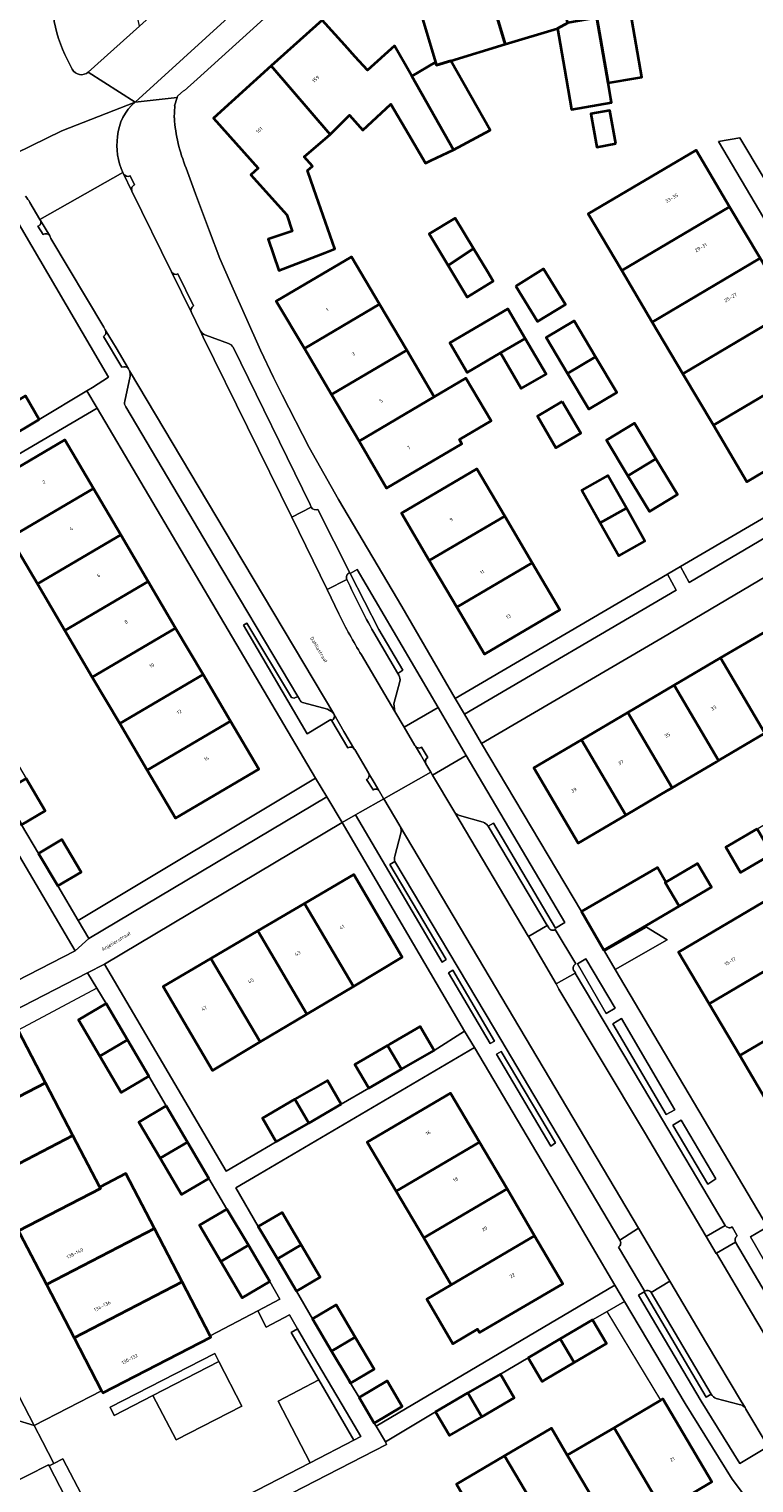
# Model space of a CAD drawing. Header units: metres. Extents: x 197700 to 204338, y 317132 to 325229.
# Tile 305 of 656: x 200513 to 200586, y 319489 to 319636. Entities that reach past the tile are written whole.
import ezdxf
from ezdxf.enums import TextEntityAlignment as Align

# ---------------------------------------------------------------- set-up
doc = ezdxf.new("R2010")
doc.units = ezdxf.units.M
for name, color, linetype, lineweight in [('B-WE-GR-BEPLANTING_CULTUUR_BODEMBEDEKKER-GV', 90, 'Continuous', 18), ('B-WE-GR-BEPLANTING_CULTUUR_HEESTERS-GV', 90, 'Continuous', 18), ('B-WE-IE-TERREINAFSCHEIDING_KUNSTMATIG_HEKWERK-G', 20, 'IE-TERREINAFSCHEIDING-KUNSTMATIG', 18), ('B-WE-OG-BEBOUWING-GV', 7, 'Continuous', 35), ('B-WE-OG-BEBOUWING-T18', 10, 'Continuous', 18), ('B-WE-OG-TERREIN_CULTUURSCHEIDING-GV', 7, 'Continuous', 18), ('B-WE-OG-TERREIN_ERF-GV', 7, 'Continuous', 18), ('B-WE-OG-TOPOGRAFIE-T18', 10, 'Continuous', 18), ('B-WE-VH-VERHARDING_ASFALT-GV', 252, 'Continuous', 18), ('B-WE-VH-VERHARDING_BETONSTRAATSTEEN-GV', 252, 'Continuous', 18), ('B-WE-VH-VERHARDING_OPEN-GV', 252, 'Continuous', 18), ('B-WE-VH-VERHARDING_SIERBESTRATING-GV', 252, 'Continuous', 18), ('B-WE-VH-VERHARDING_STRAATBAKSTEEN-GV', 252, 'Continuous', 18), ('B-WE-VH-VERHARDING_TEGEL-GV', 252, 'Continuous', 18)]:
    doc.layers.add(name, color=color, linetype=linetype, lineweight=lineweight)
doc.styles.add('NLCS-ISO-M200-T18', font='NLCS-ISO.ttf', dxfattribs={"height": 0.36})
doc.linetypes.add('IE-TERREINAFSCHEIDING-KUNSTMATIG', pattern='A,4,[82,NLCS.SHX,S=0.75,R=90,X=0,Y=0],4,-2', length=10)

msp = doc.modelspace()

# ---------------------------------------------------------------- linework, layer by layer
at = {"layer": 'B-WE-GR-BEPLANTING_CULTUUR_BODEMBEDEKKER-GV'}
for points in [[(200550.163, 319570.519), (200549.574, 319568.254), (200549.676, 319567.478), (200550.61, 319565.887), (200554.056, 319567.869), (200545.85, 319581.831), (200545.15, 319581.41)], [(200545.15, 319581.41), (200548.053, 319575.754), (200550.484, 319571.637), (200549.962, 319571.322), (200550.073, 319571.132)], [(200540.03, 319568.703), (200539.854, 319568.999), (200539.478, 319568.802), (200539.221, 319568.882), (200534.721, 319576.406), (200534.354, 319576.198), (200540.82, 319565.226), (200543.205, 319566.648), (200543.283, 319566.522)], [(200542.871, 319567.705), (200540.478, 319568.343)], [(200543.502, 319567.225), (200543.489, 319567.249)], [(200559.078, 319555.929), (200559.11, 319555.876), (200559.622, 319556.189), (200565.908, 319545.567), (200566.831, 319546.128), (200556.864, 319563.037), (200553.475, 319561.04)], [(200553.475, 319561.04), (200555.615, 319557.423)], [(200548.547, 319558.645), (200546.16, 319557.296), (200545.674, 319557.021), (200554.45, 319542.141), (200554.862, 319542.39), (200549.159, 319551.99), (200549.668, 319552.304)], [(200550.191, 319555.852), (200550.175, 319555.88), (200550.158, 319555.907), (200548.547, 319558.645)], [(200556.195, 319556.95), (200558.594, 319556.289)], [(200549.651, 319552.86), (200550.266, 319555.16)], [(200574.85, 319508.803), (200574.284, 319508.466), (200580.62, 319497.754), (200584.536, 319491.439), (200587.381, 319493.173), (200585.143, 319496.952)], [(200581.639, 319498.462), (200581.143, 319498.161), (200574.85, 319508.803)], [(200584.468, 319497.41), (200582.158, 319498.033)]]:
    msp.add_lwpolyline(points, dxfattribs=at)
for points in [[(200550.073, 319571.132, -0.2184393), (200550.163, 319570.519)], [(200540.478, 319568.343, -0.2798884), (200540.03, 319568.703)], [(200543.489, 319567.249, 0.1192758), (200542.871, 319567.705)], [(200543.283, 319566.522, 0.4054928), (200543.502, 319567.225)], [(200555.615, 319557.423, 0.1679972), (200556.195, 319556.95)], [(200550.266, 319555.16, 0.1978458), (200550.191, 319555.852)], [(200558.594, 319556.289, -0.0736116), (200559.078, 319555.929)], [(200549.668, 319552.304, -0.1383623), (200549.651, 319552.86)], [(200582.158, 319498.033, -0.1766313), (200581.639, 319498.462)], [(200585.058, 319497.101, 0.232377), (200584.468, 319497.41)], [(200585.143, 319496.952, 0.060015), (200585.058, 319497.101)]]:
    msp.add_lwpolyline(points, format="xyb", dxfattribs=at)
for points in [[(200568.115, 319541.964), (200571.033, 319536.957), (200571.929, 319537.498), (200568.98, 319542.477)], [(200555.525, 319541.317), (200555.104, 319541.062), (200559.303, 319533.925), (200559.745, 319534.153)], [(200572.567, 319536.428), (200571.686, 319535.887), (200577.092, 319526.731), (200577.979, 319527.199)], [(200560.408, 319533.095), (200559.95, 319532.829), (200565.418, 319523.545), (200565.917, 319523.862)], [(200578.621, 319526.145), (200577.765, 319525.649), (200581.307, 319519.697), (200582.101, 319520.217)], [(200541.974, 319499.903), (200545.524, 319493.821), (200546.233, 319494.188), (200545.233, 319495.907), (200541.425, 319502.347), (200539.83, 319505.082), (200539.174, 319504.7)], [(200521.308, 319496.321), (200525.218, 319498.323), (200531.887, 319501.766), (200531.471, 319502.578), (200520.88, 319497.156)]]:
    msp.add_lwpolyline(points, close=True, dxfattribs=at)
at = {"layer": 'B-WE-GR-BEPLANTING_CULTUUR_HEESTERS-GV'}
for points in [[(200600.262, 319594.847), (200578.537, 319582.128), (200579.42, 319580.518), (200601.2, 319593.383)], [(200577.209, 319581.351), (200555.767, 319568.797), (200556.69, 319567.21), (200578.092, 319579.741)], [(200541.646, 319560.717), (200517.648, 319546.346), (200518.742, 319544.519), (200542.777, 319558.848)]]:
    msp.add_lwpolyline(points, close=True, dxfattribs=at)
at = {"layer": 'B-WE-IE-TERREINAFSCHEIDING_KUNSTMATIG_HEKWERK-G'}
for points in [[(200519.551, 319539.49), (200511.602, 319535.245)], [(200576.538, 319497.851), (200571.131, 319506.833)]]:
    msp.add_lwpolyline(points, dxfattribs=at)
at = {"layer": 'B-WE-OG-BEBOUWING-GV'}
for points in [[(200567.158, 319637.09), (200565.742, 319641.766), (200564.293, 319646.551), (200557.931, 319644.625), (200560.814, 319634.917), (200566.093, 319636.522)], [(200552.379, 319637.72), (200553.771, 319633.123), (200553.867, 319632.805), (200555.32, 319633.247), (200560.814, 319634.917), (200557.931, 319644.625), (200550.93, 319642.505)], [(200574.006, 319631.494), (200574.645, 319631.604), (200573.5, 319638.187), (200570.069, 319637.598), (200571.215, 319631.014)], [(200555.593, 319624.243), (200551.377, 319631.69), (200551.211, 319631.983), (200549.639, 319634.758), (200546.903, 319632.286), (200545.662, 319633.66), (200544.598, 319634.837), (200542.31, 319637.37), (200537.17, 319632.726), (200543.135, 319625.794), (200545.07, 319627.75), (200546.444, 319626.239), (200549.253, 319628.849), (200551.036, 319625.838), (200552.77, 319622.909), (200553.32, 319623.169)], [(200571.215, 319631.014), (200570.069, 319637.598), (200567.158, 319637.09), (200566.093, 319636.522), (200566.806, 319632.424), (200567.519, 319628.327), (200571.56, 319629.031), (200571.485, 319629.405), (200571.495, 319629.407)], [(200551.377, 319631.69), (200555.593, 319624.243), (200559.303, 319626.25), (200555.32, 319633.247), (200553.867, 319632.805), (200553.771, 319633.123)], [(200537.17, 319632.726), (200531.326, 319627.446), (200535.863, 319622.384), (200535.118, 319621.717), (200538.739, 319617.672), (200539.281, 319616.027), (200536.872, 319615.221), (200537.936, 319612.041), (200542.597, 319613.848), (200543.611, 319614.241), (200541.484, 319620.316), (200540.839, 319622.157), (200541.33, 319622.58), (200540.509, 319623.534), (200543.135, 319625.794)], [(200572.01, 319624.888), (200571.386, 319628.231), (200569.459, 319627.871), (200570.084, 319624.528)], [(200583.502, 319618.499), (200580.111, 319624.226), (200569.209, 319617.769), (200572.601, 319612.042)], [(200586.588, 319613.289), (200583.502, 319618.499), (200572.601, 319612.042), (200575.686, 319606.832)], [(200557.627, 319614.268), (200555.774, 319617.354), (200553.123, 319615.761), (200555.042, 319612.565)], [(200555.042, 319612.565), (200556.962, 319609.369), (200559.613, 319610.961), (200559.022, 319611.945), (200557.627, 319614.268)], [(200540.519, 319604.154), (200548.128, 319608.635), (200545.29, 319613.445), (200537.685, 319608.958)], [(200575.686, 319606.832), (200578.772, 319601.621), (200589.674, 319608.078), (200586.588, 319613.289)], [(200561.879, 319610.474), (200564.097, 319606.89), (200566.906, 319608.628), (200564.689, 319612.212)], [(200543.256, 319599.515), (200550.874, 319603.98), (200548.128, 319608.635), (200540.519, 319604.154)], [(200562.839, 319605.191), (200561.097, 319608.166), (200555.224, 319604.727), (200556.966, 319601.752), (200560.329, 319603.721)], [(200569.943, 319603.336), (200567.784, 319606.965), (200564.954, 319605.281), (200567.113, 319601.652)], [(200578.772, 319601.621), (200581.858, 319596.41), (200592.76, 319602.866), (200589.674, 319608.078)], [(200543.256, 319599.515), (200546.047, 319594.784), (200553.652, 319599.271), (200550.874, 319603.98)], [(200562.839, 319605.191), (200560.329, 319603.721), (200562.439, 319600.117), (200564.949, 319601.587)], [(200569.943, 319603.336), (200567.113, 319601.652), (200569.272, 319598.023), (200572.102, 319599.707)], [(200581.858, 319596.41), (200585.25, 319590.684), (200596.151, 319597.14), (200592.76, 319602.866)], [(200553.652, 319599.271), (200546.047, 319594.784), (200548.838, 319590.054), (200556.443, 319594.541), (200556.196, 319594.959), (200559.386, 319596.841), (200556.842, 319601.153)], [(200513.707, 319596.975), (200512.338, 319599.365), (200509.054, 319597.428), (200510.449, 319595.039)], [(200566.584, 319598.795), (200564.077, 319597.32), (200565.95, 319594.121), (200568.46, 319595.591)], [(200576.046, 319593.004), (200573.874, 319596.611), (200571.053, 319594.913), (200573.224, 319591.306)], [(200519.199, 319590.028), (200516.309, 319594.935), (200507.887, 319589.977), (200510.776, 319585.071)], [(200573.224, 319591.306), (200575.395, 319587.7), (200578.217, 319589.398), (200576.046, 319593.004)], [(200553.149, 319582.751), (200560.771, 319587.21), (200557.943, 319592.008), (200550.336, 319587.524)], [(200570.432, 319586.529), (200573.076, 319588.019), (200571.206, 319591.337), (200568.562, 319589.847)], [(200510.776, 319585.071), (200513.547, 319580.365), (200521.97, 319585.322), (200519.199, 319590.028)], [(200570.432, 319586.529), (200572.301, 319583.211), (200574.945, 319584.701), (200573.076, 319588.019)], [(200560.771, 319587.21), (200553.149, 319582.751), (200555.944, 319578.01), (200563.549, 319582.496)], [(200513.547, 319580.365), (200516.319, 319575.657), (200524.742, 319580.614), (200521.97, 319585.322)], [(200563.549, 319582.496), (200555.944, 319578.01), (200558.738, 319573.269), (200566.345, 319577.753)], [(200519.09, 319570.952), (200527.514, 319575.908), (200524.742, 319580.614), (200516.319, 319575.657)], [(200527.514, 319575.908), (200519.09, 319570.952), (200521.862, 319566.244), (200530.286, 319571.201)], [(200591.75, 319568.029), (200587.272, 319575.639), (200582.586, 319572.881), (200587.063, 319565.271), (200588.099, 319565.881)], [(200582.377, 319562.514), (200587.063, 319565.271), (200582.586, 319572.881), (200577.9, 319570.124)], [(200533.057, 319566.494), (200530.286, 319571.201), (200521.862, 319566.244), (200524.633, 319561.538)], [(200582.173, 319562.394), (200582.377, 319562.514), (200577.9, 319570.124), (200573.214, 319567.366), (200577.691, 319559.756)], [(200573.214, 319567.366), (200568.528, 319564.609), (200573.017, 319557.006), (200577.332, 319559.545), (200577.691, 319559.756)], [(200533.057, 319566.494), (200524.633, 319561.538), (200527.498, 319556.672), (200535.909, 319561.652)], [(200568.528, 319564.609), (200563.714, 319561.776), (200568.2, 319554.172), (200573.017, 319557.006)], [(200510.026, 319559.29), (200511.95, 319556.028), (200514.319, 319557.426), (200512.394, 319560.688)], [(200586.286, 319555.614), (200583.118, 319553.762), (200584.616, 319551.201), (200587.784, 319553.053)], [(200513.656, 319553.124), (200515.599, 319549.837), (200517.967, 319551.237), (200516.024, 319554.524)], [(200540.542, 319548.078), (200545.489, 319539.688), (200550.421, 319542.632), (200545.505, 319550.998)], [(200575.138, 319545.866), (200578.402, 319547.792), (200576.99, 319550.186), (200577.066, 319550.231), (200576.223, 319551.689), (200568.521, 319547.239), (200570.778, 319543.344)], [(200578.402, 319547.792), (200581.666, 319549.717), (200580.254, 319552.112), (200577.066, 319550.231), (200576.99, 319550.186)], [(200545.489, 319539.688), (200540.542, 319548.078), (200535.814, 319545.296), (200540.778, 319536.876)], [(200591.301, 319543.74), (200588.218, 319548.974), (200578.348, 319543.151), (200581.434, 319537.92)], [(200535.814, 319545.296), (200531.085, 319542.514), (200536.066, 319534.064), (200540.778, 319536.876)], [(200594.384, 319538.507), (200591.301, 319543.74), (200581.434, 319537.92), (200584.52, 319532.69)], [(200531.085, 319542.514), (200526.25, 319539.669), (200531.242, 319531.184), (200536.066, 319534.064)], [(200522.643, 319534.276), (200520.484, 319537.941), (200517.701, 319536.302), (200519.86, 319532.636)], [(200584.52, 319532.69), (200587.606, 319527.46), (200597.467, 319533.274), (200594.384, 319538.507)], [(200500.808, 319529.428), (200503.466, 319524.293), (200514.36, 319529.938), (200511.602, 319535.245), (200511.479, 319535.483), (200500.578, 319529.872)], [(200550.326, 319531.303), (200553.625, 319533.219), (200552.229, 319535.623), (200549.155, 319533.841), (200548.93, 319533.706)], [(200522.643, 319534.276), (200519.86, 319532.636), (200522.019, 319528.971), (200524.802, 319530.61)], [(200550.326, 319531.303), (200548.93, 319533.706), (200545.631, 319531.79), (200547.027, 319529.387)], [(200517.134, 319524.599), (200514.36, 319529.938), (200503.466, 319524.293), (200506.232, 319518.948)], [(200544.243, 319527.77), (200542.847, 319530.174), (200539.566, 319528.268), (200540.962, 319525.864)], [(200549.793, 319518.986), (200558.22, 319523.946), (200555.307, 319528.898), (200546.878, 319523.931)], [(200526.57, 319527.61), (200523.785, 319525.974), (200525.942, 319522.303), (200528.726, 319523.939)], [(200537.68, 319523.958), (200540.962, 319525.864), (200539.566, 319528.268), (200536.284, 319526.362)], [(200506.232, 319518.948), (200509.108, 319513.392), (200511.748, 319514.775), (200511.644, 319514.975), (200519.909, 319519.258), (200519.842, 319519.387), (200517.134, 319524.599)], [(200530.883, 319520.268), (200528.726, 319523.939), (200525.942, 319522.303), (200528.098, 319518.632)], [(200558.22, 319523.946), (200549.793, 319518.986), (200552.584, 319514.252), (200561.006, 319519.21)], [(200519.909, 319519.258), (200511.644, 319514.975), (200511.748, 319514.775), (200514.451, 319509.565), (200525.371, 319515.223), (200522.494, 319520.773), (200519.842, 319519.387)], [(200563.793, 319514.473), (200561.006, 319519.21), (200552.584, 319514.252), (200555.374, 319509.519)], [(200532.079, 319511.872), (200534.862, 319513.51), (200532.703, 319517.177), (200529.92, 319515.539)], [(200539.558, 319514.622), (200538.262, 319516.813), (200535.869, 319515.397), (200537.802, 319512.13), (200540.194, 319513.546)], [(200514.451, 319509.565), (200517.258, 319504.155), (200528.176, 319509.812), (200525.371, 319515.223)], [(200563.793, 319514.473), (200555.374, 319509.519), (200552.886, 319508.052), (200555.54, 319503.552), (200558.027, 319505.019), (200558.227, 319504.68), (200566.656, 319509.606)], [(200537.021, 319509.843), (200534.862, 319513.51), (200532.079, 319511.872), (200534.238, 319508.204)], [(200539.734, 319508.864), (200542.127, 319510.279), (200540.194, 319513.546), (200537.802, 319512.13)], [(200520.066, 319498.745), (200520.145, 319498.592), (200531.069, 319504.232), (200531, 319504.365), (200528.176, 319509.812), (200517.258, 319504.155), (200520.03, 319498.814)], [(200545.668, 319504.239), (200543.744, 319507.5), (200541.35, 319506.087), (200543.274, 319502.826)], [(200567.8, 319501.67), (200571.051, 319503.599), (200569.633, 319505.99), (200566.382, 319504.062)], [(200543.274, 319502.826), (200544.941, 319500), (200545.198, 319499.566), (200547.592, 319500.978), (200545.668, 319504.239)], [(200563.131, 319502.133), (200564.395, 319500), (200564.549, 319499.742), (200564.983, 319500), (200567.8, 319501.67), (200566.382, 319504.062)], [(200546.054, 319498.118), (200547.586, 319495.525), (200550.422, 319497.204), (200548.887, 319499.796)], [(200558.461, 319496.186), (200561.733, 319498.098), (200560.332, 319500.498), (200557.06, 319498.586)], [(200553.787, 319496.674), (200555.189, 319494.274), (200558.461, 319496.186), (200557.06, 319498.586)], [(200576.779, 319486.679), (200581.71, 319489.594), (200576.754, 319497.978), (200576.538, 319497.851), (200571.824, 319495.075)], [(200572.055, 319483.887), (200576.779, 319486.679), (200571.824, 319495.075), (200567.095, 319492.29)], [(200567.331, 319481.095), (200572.055, 319483.887), (200567.095, 319492.29), (200565.486, 319495.021), (200560.759, 319492.238), (200562.368, 319489.505)], [(200567.331, 319481.095), (200562.368, 319489.505), (200560.759, 319492.238), (200555.885, 319489.368), (200557.494, 319486.635), (200562.472, 319478.223)]]:
    msp.add_lwpolyline(points, close=True, dxfattribs=at)
at = {"layer": 'B-WE-OG-TERREIN_CULTUURSCHEIDING-GV'}
for points in [[(200518.681, 319632.102), (200523.852, 319636.756), (200523.138, 319640.131), (200515.09, 319638.382)], [(200516.315, 319633.881), (200517.065, 319632.386)]]:
    msp.add_lwpolyline(points, dxfattribs=at)
for points in [[(200515.09, 319638.382, 0.0863762), (200516.315, 319633.881)], [(200517.065, 319632.386, 0.4761363), (200518.681, 319632.102)]]:
    msp.add_lwpolyline(points, format="xyb", dxfattribs=at)
msp.add_lwpolyline([(200476.129, 319561.978), (200491.236, 319532.848), (200492.116, 319531.151), (200493.459, 319531.023), (200517.344, 319543.267), (200493.894, 319583.111), (200479.067, 319575.203), (200481.155, 319571.072), (200476.631, 319568.751), (200479.321, 319563.624)], close=True, dxfattribs=at)
at = {"layer": 'B-WE-OG-TERREIN_ERF-GV'}
for points in [[(200541.413, 319642.024), (200529.692, 319631.382), (200528.386, 319630.226), (200528.345, 319630.255), (200527.695, 319629.687), (200527.65, 319629.544), (200527.382, 319628.698), (200527.415, 319628.693), (200527.372, 319627.469), (200527.382, 319627.477)], [(200573.5, 319638.187), (200574.645, 319631.604), (200574.006, 319631.494), (200571.215, 319631.014), (200571.495, 319629.407), (200571.485, 319629.405), (200571.56, 319629.031), (200567.519, 319628.327), (200566.806, 319632.424), (200566.093, 319636.522), (200560.814, 319634.917), (200555.32, 319633.247), (200559.303, 319626.25), (200555.593, 319624.243), (200553.32, 319623.169), (200552.77, 319622.909), (200551.036, 319625.838), (200549.253, 319628.849), (200546.444, 319626.239), (200545.07, 319627.75), (200543.135, 319625.794), (200540.509, 319623.534), (200541.33, 319622.58), (200540.839, 319622.157), (200541.484, 319620.316), (200543.611, 319614.241), (200542.597, 319613.848), (200537.936, 319612.041), (200536.872, 319615.221), (200539.281, 319616.027), (200538.739, 319617.672), (200535.118, 319621.717), (200535.863, 319622.384), (200531.326, 319627.446), (200537.17, 319632.726), (200542.31, 319637.37), (200544.598, 319634.837), (200545.662, 319633.66), (200546.903, 319632.286), (200549.639, 319634.758), (200551.211, 319631.983), (200551.377, 319631.69), (200553.771, 319633.123), (200552.379, 319637.72)], [(200528.578, 319622.407), (200529.514, 319619.808), (200530.923, 319616.041), (200531.992, 319613.258), (200533.195, 319610.495), (200536.102, 319603.99), (200537.387, 319601.247), (200538.266, 319599.479), (200541.021, 319594.157), (200543.984, 319588.918), (200550.364, 319578.088), (200555.767, 319568.797), (200577.209, 319581.351), (200578.537, 319582.128), (200600.262, 319594.847), (200582.391, 319625.084), (200584.528, 319625.467), (200586.875, 319621.503), (200593.16, 319625.337)], [(200507.191, 319593.103), (200505.771, 319595.492), (200509.054, 319597.428), (200512.338, 319599.365), (200513.707, 319596.975), (200518.535, 319599.89), (200518.543, 319599.895), (200519.098, 319600.236), (200520.736, 319601.262), (200511.121, 319617.681)], [(200611.578, 319595.585), (200576.7, 319574.907), (200558.424, 319564.227), (200568.521, 319547.239), (200576.223, 319551.689), (200577.066, 319550.231), (200580.254, 319552.112), (200581.666, 319549.717), (200578.402, 319547.792), (200575.138, 319545.866), (200570.778, 319543.344), (200570.847, 319543.228), (200575.11, 319545.661), (200577.185, 319544.399), (200571.924, 319541.405), (200587.313, 319515.385), (200585.628, 319514.381), (200587.788, 319510.565)], [(200511.602, 319535.245), (200514.36, 319529.938), (200517.134, 319524.599), (200519.842, 319519.387), (200522.494, 319520.773), (200525.371, 319515.223), (200528.176, 319509.812), (200531, 319504.365), (200535.826, 319506.871), (200538.038, 319508.065), (200537.021, 319509.843), (200534.238, 319508.204), (200532.079, 319511.872), (200529.92, 319515.539), (200532.703, 319517.177), (200530.883, 319520.268), (200528.098, 319518.632), (200525.942, 319522.303), (200523.785, 319525.974), (200526.57, 319527.61), (200524.802, 319530.61), (200522.019, 319528.971), (200519.86, 319532.636), (200517.701, 319536.302), (200520.484, 319537.941), (200519.551, 319539.49), (200518.615, 319541.045), (200495.626, 319529.234), (200513.222, 319495.296), (200520.03, 319498.814), (200517.258, 319504.155), (200514.451, 319509.565), (200511.748, 319514.775)], [(200574.429, 319480.02), (200581.606, 319484.227), (200586.022, 319486.858), (200586.015, 319486.866), (200583.747, 319489.872), (200578.995, 319497.517), (200572.893, 319507.824), (200571.131, 319506.833), (200569.633, 319505.99), (200571.051, 319503.599), (200567.8, 319501.67), (200564.983, 319500), (200564.549, 319499.742), (200564.395, 319500), (200563.131, 319502.133), (200560.332, 319500.498), (200561.733, 319498.098), (200558.461, 319496.186), (200555.189, 319494.274), (200553.787, 319496.674), (200548.714, 319493.628), (200548.837, 319493.367), (200523.725, 319480.476)]]:
    msp.add_lwpolyline(points, dxfattribs=at)
msp.add_lwpolyline([(200527.382, 319627.477, 0.0840901), (200528.578, 319622.407)], format="xyb", dxfattribs=at)
for points in [[(200571.386, 319628.231), (200572.01, 319624.888), (200570.084, 319624.528), (200569.459, 319627.871)], [(200581.858, 319596.41), (200578.772, 319601.621), (200575.686, 319606.832), (200572.601, 319612.042), (200569.209, 319617.769), (200580.111, 319624.226), (200583.502, 319618.499), (200586.588, 319613.289), (200589.674, 319608.078), (200592.76, 319602.866), (200596.151, 319597.14), (200585.25, 319590.684)], [(200559.022, 319611.945), (200559.613, 319610.961), (200556.962, 319609.369), (200555.042, 319612.565), (200553.123, 319615.761), (200555.774, 319617.354), (200557.627, 319614.268)], [(200546.047, 319594.784), (200543.256, 319599.515), (200540.519, 319604.154), (200537.685, 319608.958), (200545.29, 319613.445), (200548.128, 319608.635), (200550.874, 319603.98), (200553.652, 319599.271), (200556.842, 319601.153), (200559.386, 319596.841), (200556.196, 319594.959), (200556.443, 319594.541), (200548.838, 319590.054)], [(200561.879, 319610.474), (200564.689, 319612.212), (200566.906, 319608.628), (200564.097, 319606.89)], [(200560.329, 319603.721), (200556.966, 319601.752), (200555.224, 319604.727), (200561.097, 319608.166), (200562.839, 319605.191), (200564.949, 319601.587), (200562.439, 319600.117)], [(200567.113, 319601.652), (200564.954, 319605.281), (200567.784, 319606.965), (200569.943, 319603.336), (200572.102, 319599.707), (200569.272, 319598.023)], [(200508.101, 319562.552), (200510.469, 319563.95), (200512.394, 319560.688), (200514.319, 319557.426), (200511.95, 319556.028), (200513.656, 319553.124), (200516.024, 319554.524), (200517.967, 319551.237), (200515.599, 319549.837), (200517.648, 319546.346), (200541.646, 319560.717), (200519.573, 319598.136), (200499.096, 319586.144), (200495.531, 319583.896), (200497.089, 319581.26), (200499.457, 319582.658), (200501.384, 319579.396), (200503.31, 319576.134), (200500.942, 319574.736), (200502.612, 319571.893), (200504.982, 319573.288), (200506.903, 319570.024), (200508.823, 319566.761), (200506.454, 319565.366)], [(200564.077, 319597.32), (200566.584, 319598.795), (200568.46, 319595.591), (200565.95, 319594.121)], [(200573.224, 319591.306), (200571.053, 319594.913), (200573.874, 319596.611), (200576.046, 319593.004), (200578.217, 319589.398), (200575.395, 319587.7)], [(200510.776, 319585.071), (200507.887, 319589.977), (200516.309, 319594.935), (200519.199, 319590.028), (200521.97, 319585.322), (200524.742, 319580.614), (200527.514, 319575.908), (200530.286, 319571.201), (200533.057, 319566.494), (200535.909, 319561.652), (200527.498, 319556.672), (200524.633, 319561.538), (200521.862, 319566.244), (200519.09, 319570.952), (200516.319, 319575.657), (200513.547, 319580.365)], [(200555.944, 319578.01), (200553.149, 319582.751), (200550.336, 319587.524), (200557.943, 319592.008), (200560.771, 319587.21), (200563.549, 319582.496), (200566.345, 319577.753), (200558.738, 319573.269)], [(200573.076, 319588.019), (200574.945, 319584.701), (200572.301, 319583.211), (200570.432, 319586.529), (200568.562, 319589.847), (200571.206, 319591.337)], [(200582.586, 319572.881), (200587.272, 319575.639), (200591.75, 319568.029), (200588.099, 319565.881), (200587.063, 319565.271), (200582.377, 319562.514), (200582.173, 319562.394), (200577.691, 319559.756), (200577.332, 319559.545), (200573.017, 319557.006), (200568.2, 319554.172), (200563.714, 319561.776), (200568.528, 319564.609), (200573.214, 319567.366), (200577.9, 319570.124)], [(200587.784, 319553.053), (200584.616, 319551.201), (200583.118, 319553.762), (200586.286, 319555.614), (200589.454, 319557.466), (200590.951, 319554.905)], [(200544.243, 319527.77), (200547.027, 319529.387), (200545.631, 319531.79), (200548.93, 319533.706), (200549.155, 319533.841), (200552.229, 319535.623), (200553.625, 319533.219), (200556.717, 319535.169), (200544.339, 319556.267), (200520.323, 319541.921), (200532.609, 319521.012), (200537.68, 319523.958), (200536.284, 319526.362), (200539.566, 319528.268), (200542.847, 319530.174)], [(200531.085, 319542.514), (200535.814, 319545.296), (200540.542, 319548.078), (200545.505, 319550.998), (200550.421, 319542.632), (200545.489, 319539.688), (200540.778, 319536.876), (200536.066, 319534.064), (200531.242, 319531.184), (200526.25, 319539.669)], [(200591.301, 319543.74), (200594.384, 319538.507), (200597.467, 319533.274), (200599.597, 319529.658), (200600.55, 319528.04), (200590.691, 319522.23), (200587.606, 319527.46), (200584.52, 319532.69), (200581.434, 319537.92), (200578.348, 319543.151), (200588.218, 319548.974)], [(200541.35, 319506.087), (200543.744, 319507.5), (200545.668, 319504.239), (200547.592, 319500.978), (200545.198, 319499.566), (200546.054, 319498.118), (200548.887, 319499.796), (200550.422, 319497.204), (200547.586, 319495.525), (200547.767, 319495.219), (200571.913, 319509.483), (200567.373, 319517.178), (200557.718, 319533.519), (200535.957, 319520.709), (200533.612, 319519.328), (200535.869, 319515.397), (200538.262, 319516.813), (200539.558, 319514.622), (200540.194, 319513.546), (200542.127, 319510.279), (200539.734, 319508.864)], [(200561.006, 319519.21), (200563.793, 319514.473), (200566.656, 319509.606), (200558.227, 319504.68), (200558.027, 319505.019), (200555.54, 319503.552), (200552.886, 319508.052), (200555.374, 319509.519), (200552.584, 319514.252), (200549.793, 319518.986), (200546.878, 319523.931), (200555.307, 319528.898), (200558.22, 319523.946)], [(200576.779, 319486.679), (200572.055, 319483.887), (200567.331, 319481.095), (200562.472, 319478.223), (200557.494, 319486.635), (200555.885, 319489.368), (200560.759, 319492.238), (200565.486, 319495.021), (200567.095, 319492.29), (200571.824, 319495.075), (200576.538, 319497.851), (200576.754, 319497.978), (200581.71, 319489.594)], [(200495.397, 319475.945), (200500.781, 319478.724), (200506.165, 319481.503), (200511.55, 319484.283), (200516.88, 319487.034), (200514.731, 319491.227), (200514.678, 319491.33), (200510.429, 319489.149), (200487.881, 319477.48), (200489.987, 319473.405), (200489.743, 319473.251), (200489.853, 319473.085), (200490.013, 319473.167)]]:
    msp.add_lwpolyline(points, close=True, dxfattribs=at)
at = {"layer": 'B-WE-VH-VERHARDING_ASFALT-GV'}
for points in [[(200537.543, 319649.076), (200525.577, 319638.308), (200523.852, 319636.756), (200518.681, 319632.102), (200523.431, 319629.062), (200537.718, 319642.091)], [(200517.065, 319632.386), (200516.315, 319633.881)], [(200504.923, 319628.482), (200505.455, 319626.491), (200506.686, 319621.626), (200516.007, 319626.159), (200523.431, 319629.062), (200518.681, 319632.102)], [(200523.431, 319629.062), (200516.007, 319626.159), (200506.686, 319621.626)], [(200512.791, 319618.913), (200513.792, 319617.19), (200522.188, 319621.941)]]:
    msp.add_lwpolyline(points, dxfattribs=at)
for points in [[(200516.315, 319633.881, -0.0863762), (200515.09, 319638.382)], [(200518.681, 319632.102, -0.4761363), (200517.065, 319632.386)], [(200521.647, 319625.607, -0.2013875), (200523.431, 319629.062)], [(200522.188, 319621.941, -0.1524629), (200521.647, 319625.607)], [(200512.353, 319619.552, -0.043678), (200512.791, 319618.913)]]:
    msp.add_lwpolyline(points, format="xyb", dxfattribs=at)
at = {"layer": 'B-WE-VH-VERHARDING_BETONSTRAATSTEEN-GV'}
for points in [[(200544.015, 319577.327), (200542.823, 319579.803), (200539.239, 319587.121), (200530.311, 319605.323), (200529.996, 319606), (200529.109, 319607.81), (200527.096, 319611.921), (200523.099, 319620.081), (200522.248, 319621.819), (200522.188, 319621.941), (200513.792, 319617.19), (200513.85, 319617.094), (200514.32, 319616.316), (200514.788, 319615.552), (200514.914, 319615.295), (200520.246, 319606.309), (200520.402, 319606.064), (200521.49, 319604.247), (200522.738, 319602.112), (200522.855, 319601.914), (200533.367, 319584.235), (200543.489, 319567.249), (200543.502, 319567.225), (200544.512, 319565.448), (200545.593, 319563.646)], [(200522.248, 319621.819), (200523.099, 319620.081)], [(200523.371, 319620.723), (200522.905, 319621.611)], [(200514.788, 319615.552), (200514.32, 319616.316), (200513.85, 319617.094)], [(200513.599, 319616.533), (200514.122, 319615.7)], [(200527.096, 319611.921), (200529.109, 319607.81)], [(200529.307, 319608.488), (200527.743, 319611.706)], [(200520.21, 319605.391), (200522.085, 319602.264)], [(200522.738, 319602.112), (200521.49, 319604.247), (200520.402, 319606.064)], [(200603.007, 319594.457), (200601.2, 319593.383), (200579.42, 319580.518), (200578.537, 319582.128), (200577.209, 319581.351), (200578.092, 319579.741), (200556.69, 319567.21), (200558.424, 319564.227), (200576.7, 319574.907), (200611.578, 319595.585)], [(200541.222, 319588.112), (200539.239, 319587.121)], [(200545.107, 319581.495), (200541.894, 319587.9)], [(200539.239, 319587.121), (200542.823, 319579.803), (200544.824, 319580.809)], [(200548.119, 319559.372), (200548.536, 319558.663), (200548.547, 319558.645), (200553.302, 319561.332), (200552.807, 319562.17), (200552.248, 319563.12), (200551.738, 319563.966), (200551.701, 319564.027), (200550.61, 319565.887), (200549.676, 319567.478), (200546.294, 319573.183)], [(200545.593, 319563.646), (200544.512, 319565.448), (200543.502, 319567.225)], [(200543.283, 319566.522), (200544.931, 319563.79)], [(200545.593, 319563.646), (200545.606, 319563.624), (200546.988, 319561.265), (200547.007, 319561.234), (200547.568, 319560.306), (200548.049, 319559.49)], [(200551.738, 319563.966), (200552.248, 319563.12), (200552.807, 319562.17)], [(200552.99, 319562.836), (200552.375, 319563.874)], [(200548.049, 319559.49), (200547.568, 319560.306), (200547.007, 319561.234)], [(200589.804, 319499.842), (200585.712, 319506.724), (200582.169, 319512.706), (200582.138, 319512.688), (200581.135, 319514.403), (200574.882, 319524.932), (200566.252, 319539.418), (200565.985, 319539.942), (200563.168, 319544.724), (200563.136, 319544.746), (200555.615, 319557.423), (200553.475, 319561.04), (200553.302, 319561.332), (200548.547, 319558.645), (200550.158, 319555.907), (200550.175, 319555.88), (200550.191, 319555.852), (200563.473, 319533.462), (200574.296, 319515.253), (200577.456, 319509.871), (200581.156, 319503.62), (200584.713, 319497.701), (200585.058, 319497.101)], [(200546.816, 319560.59), (200547.493, 319559.528)], [(200583.062, 319515.524), (200581.135, 319514.403), (200582.138, 319512.688), (200582.169, 319512.706), (200584.091, 319513.821)], [(200584.262, 319514.472), (200583.748, 319515.368)], [(200585.143, 319496.952), (200587.381, 319493.173), (200588.709, 319490.932)]]:
    msp.add_lwpolyline(points, dxfattribs=at)
for points in [[(200522.905, 319621.611, -0.4052157), (200522.248, 319621.819)], [(200523.099, 319620.081, -0.4267425), (200523.371, 319620.723)], [(200513.85, 319617.094, -0.4538215), (200513.599, 319616.533)], [(200514.122, 319615.7, -0.3933228), (200514.788, 319615.552)], [(200527.743, 319611.706, -0.391465), (200527.096, 319611.921)], [(200529.109, 319607.81, -0.3628951), (200529.307, 319608.488)], [(200520.402, 319606.064, -0.422769), (200520.21, 319605.391)], [(200522.085, 319602.264, -0.3860267), (200522.738, 319602.112)], [(200541.894, 319587.9, -0.3931624), (200541.222, 319588.112)], [(200544.824, 319580.809, -0.482225), (200545.107, 319581.495)], [(200546.294, 319573.183, -0.0240484), (200544.015, 319577.327)], [(200543.502, 319567.225, -0.4054928), (200543.283, 319566.522)], [(200544.931, 319563.79, -0.4169071), (200545.593, 319563.646)], [(200552.375, 319563.874, -0.4269385), (200551.738, 319563.966)], [(200552.807, 319562.17, -0.3673627), (200552.99, 319562.836)], [(200547.007, 319561.234, -0.4177946), (200546.816, 319560.59)], [(200547.493, 319559.528, -0.4208642), (200548.049, 319559.49)], [(200548.049, 319559.49, -0.0849979), (200548.119, 319559.372)], [(200583.748, 319515.368, -0.4344759), (200583.062, 319515.524)], [(200584.091, 319513.821, -0.3448318), (200584.262, 319514.472)], [(200585.058, 319497.101, -0.060015), (200585.143, 319496.952)]]:
    msp.add_lwpolyline(points, format="xyb", dxfattribs=at)
at = {"layer": 'B-WE-VH-VERHARDING_OPEN-GV'}
for points in [[(200577.185, 319544.399), (200575.11, 319545.661), (200570.847, 319543.228), (200571.924, 319541.405)], [(200525.218, 319498.323), (200527.552, 319493.852), (200534.209, 319497.261), (200531.887, 319501.766)], [(200541.106, 319491.537), (200545.524, 319493.821), (200541.974, 319499.903), (200537.873, 319497.76)]]:
    msp.add_lwpolyline(points, close=True, dxfattribs=at)
at = {"layer": 'B-WE-VH-VERHARDING_SIERBESTRATING-GV'}
msp.add_lwpolyline([(200528.322, 319484.926), (200541.106, 319491.537), (200537.873, 319497.76), (200541.974, 319499.903), (200539.174, 319504.7), (200539.83, 319505.082), (200539.019, 319506.472), (200536.673, 319505.242), (200535.826, 319506.871), (200531, 319504.365), (200531.069, 319504.232), (200520.145, 319498.592), (200520.066, 319498.745), (200520.03, 319498.814), (200513.222, 319495.296), (200514.058, 319493.663), (200515.186, 319491.46), (200516.108, 319491.932), (200518.32, 319487.69)], dxfattribs=at)
msp.add_lwpolyline([(200531.887, 319501.766), (200534.209, 319497.261), (200527.552, 319493.852), (200525.218, 319498.323), (200521.308, 319496.321), (200520.88, 319497.156), (200531.471, 319502.578)], close=True, dxfattribs=at)
at = {"layer": 'B-WE-VH-VERHARDING_STRAATBAKSTEEN-GV'}
for points in [[(200530.564, 319605.507, -0.2028935), (200529.996, 319606)], [(200533.336, 319604.285, 0.1671527), (200532.848, 319604.683)], [(200522.855, 319601.914, -0.1612621), (200522.901, 319601.368)], [(200522.374, 319598.855, 0.2426319), (200522.488, 319598.253)], [(200547.535, 319575.459, -0.0204316), (200544.824, 319580.809)], [(200544.015, 319577.327, 0.0240484), (200546.294, 319573.183)], [(200550.163, 319570.519, 0.2184393), (200550.073, 319571.132)], [(200540.03, 319568.703, 0.2798884), (200540.478, 319568.343)], [(200542.871, 319567.705, -0.1192758), (200543.489, 319567.249)], [(200556.195, 319556.95, -0.1679972), (200555.615, 319557.423)], [(200550.191, 319555.852, -0.1978458), (200550.266, 319555.16)], [(200559.078, 319555.929, 0.0736116), (200558.594, 319556.289)], [(200549.651, 319552.86, 0.1383623), (200549.668, 319552.304)], [(200581.639, 319498.462, 0.1766313), (200582.158, 319498.033)], [(200584.468, 319497.41, -0.232377), (200585.058, 319497.101)]]:
    msp.add_lwpolyline(points, format="xyb", dxfattribs=at)
for points in [[(200529.996, 319606), (200530.311, 319605.323), (200539.239, 319587.121), (200541.222, 319588.112), (200541.101, 319588.393), (200533.336, 319604.285)], [(200532.848, 319604.683), (200530.564, 319605.507)], [(200522.901, 319601.368), (200522.374, 319598.855)], [(200543.489, 319567.249), (200533.367, 319584.235), (200522.855, 319601.914)], [(200522.488, 319598.253), (200531.436, 319583.133), (200539.854, 319568.999), (200540.03, 319568.703)], [(200544.824, 319580.809), (200542.823, 319579.803), (200544.015, 319577.327)], [(200550.073, 319571.132), (200549.962, 319571.322), (200547.535, 319575.459)], [(200546.294, 319573.183), (200549.676, 319567.478), (200549.574, 319568.254), (200550.163, 319570.519)], [(200540.478, 319568.343), (200542.871, 319567.705)], [(200555.615, 319557.423), (200563.136, 319544.746), (200563.168, 319544.724), (200565.052, 319545.855), (200559.11, 319555.876), (200559.078, 319555.929)], [(200558.594, 319556.289), (200556.195, 319556.95)], [(200572.389, 319514.045), (200574.296, 319515.253), (200563.473, 319533.462), (200550.191, 319555.852)], [(200550.266, 319555.16), (200549.651, 319552.86)], [(200549.668, 319552.304), (200559.736, 319535.407), (200572.389, 319514.045)], [(200590.195, 319503.481), (200584.091, 319513.821), (200582.169, 319512.706), (200585.712, 319506.724), (200589.804, 319499.842)], [(200585.058, 319497.101), (200584.713, 319497.701), (200581.156, 319503.62), (200577.456, 319509.871), (200575.582, 319508.733), (200581.639, 319498.462)], [(200582.158, 319498.033), (200584.468, 319497.41)]]:
    msp.add_lwpolyline(points, dxfattribs=at)
msp.add_lwpolyline([(200565.985, 319539.942), (200566.252, 319539.418), (200574.882, 319524.932), (200581.135, 319514.403), (200583.062, 319515.524), (200575.544, 319528.179), (200567.89, 319541.036)], close=True, dxfattribs=at)
at = {"layer": 'B-WE-VH-VERHARDING_TEGEL-GV'}
for points in [[(200537.718, 319642.091), (200523.431, 319629.062), (200527.65, 319629.544), (200527.695, 319629.687), (200528.345, 319630.255), (200528.386, 319630.226), (200529.692, 319631.382), (200541.413, 319642.024)], [(200527.382, 319627.477), (200527.372, 319627.469), (200527.415, 319628.693), (200527.382, 319628.698), (200527.65, 319629.544), (200523.431, 319629.062)], [(200600.345, 319616.077), (200596.535, 319614.906), (200592.391, 319612.392), (200586.875, 319621.503), (200584.528, 319625.467), (200582.391, 319625.084), (200600.262, 319594.847), (200601.2, 319593.383), (200603.007, 319594.457), (200593.385, 319610.74), (200597.005, 319612.695)], [(200522.188, 319621.941), (200522.248, 319621.819)], [(200522.905, 319621.611), (200523.371, 319620.723)], [(200595.806, 319496.575), (200595.71, 319496.647), (200595.724, 319496.745), (200587.788, 319510.565), (200585.628, 319514.381), (200587.313, 319515.385), (200571.924, 319541.405), (200570.847, 319543.228), (200570.778, 319543.344), (200568.521, 319547.239), (200558.424, 319564.227), (200556.69, 319567.21), (200555.767, 319568.797), (200550.364, 319578.088), (200543.984, 319588.918), (200541.021, 319594.157), (200538.266, 319599.479), (200537.387, 319601.247), (200536.102, 319603.99), (200533.195, 319610.495), (200531.992, 319613.258), (200530.923, 319616.041), (200529.514, 319619.808), (200528.578, 319622.407)], [(200523.099, 319620.081), (200527.096, 319611.921)], [(200513.85, 319617.094), (200513.792, 319617.19), (200512.791, 319618.913)], [(200511.121, 319617.681), (200520.736, 319601.262), (200519.098, 319600.236), (200518.543, 319599.895), (200519.573, 319598.136)], [(200514.122, 319615.7), (200513.599, 319616.533)], [(200520.402, 319606.064), (200520.246, 319606.309), (200514.914, 319615.295), (200514.788, 319615.552)], [(200527.743, 319611.706), (200529.307, 319608.488)], [(200529.109, 319607.81), (200529.996, 319606)], [(200522.085, 319602.264), (200520.21, 319605.391)], [(200530.564, 319605.507), (200532.848, 319604.683)], [(200533.336, 319604.285), (200541.101, 319588.393), (200541.222, 319588.112)], [(200522.374, 319598.855), (200522.901, 319601.368)], [(200522.855, 319601.914), (200522.738, 319602.112)], [(200499.096, 319586.144), (200519.573, 319598.136), (200518.543, 319599.895), (200518.535, 319599.89), (200513.707, 319596.975), (200510.449, 319595.039)], [(200519.573, 319598.136), (200541.646, 319560.717), (200542.777, 319558.848), (200544.339, 319556.267), (200545.674, 319557.021), (200546.16, 319557.296), (200548.547, 319558.645), (200548.536, 319558.663), (200548.119, 319559.372)], [(200544.931, 319563.79), (200543.283, 319566.522), (200543.205, 319566.648), (200540.82, 319565.226), (200534.354, 319576.198), (200534.721, 319576.406), (200539.221, 319568.882), (200539.478, 319568.802), (200539.854, 319568.999), (200531.436, 319583.133), (200522.488, 319598.253)], [(200541.894, 319587.9), (200545.107, 319581.495)], [(200493.894, 319583.111), (200517.344, 319543.267), (200518.742, 319544.519), (200517.648, 319546.346), (200515.599, 319549.837), (200513.656, 319553.124), (200511.95, 319556.028)], [(200547.535, 319575.459), (200549.962, 319571.322), (200550.484, 319571.637), (200548.053, 319575.754), (200545.15, 319581.41), (200545.85, 319581.831), (200554.056, 319567.869), (200556.864, 319563.037), (200566.831, 319546.128), (200565.908, 319545.567), (200559.622, 319556.189), (200559.11, 319555.876), (200565.052, 319545.855), (200565.058, 319545.859), (200565.228, 319545.599)], [(200553.302, 319561.332), (200553.475, 319561.04), (200556.864, 319563.037), (200554.056, 319567.869), (200550.61, 319565.887), (200551.701, 319564.027), (200551.738, 319563.966)], [(200547.007, 319561.234), (200546.988, 319561.265), (200545.606, 319563.624), (200545.593, 319563.646)], [(200552.375, 319563.874), (200552.99, 319562.836)], [(200552.807, 319562.17), (200553.302, 319561.332)], [(200547.493, 319559.528), (200546.816, 319560.59)], [(200518.615, 319541.045), (200520.323, 319541.921), (200544.339, 319556.267), (200542.777, 319558.848), (200518.742, 319544.519), (200517.344, 319543.267), (200493.459, 319531.023), (200492.116, 319531.151), (200491.236, 319532.848), (200489.516, 319531.893), (200466.185, 319519.781), (200461.945, 319517.603), (200462.105, 319517.292), (200459.457, 319515.843), (200459.498, 319515.774), (200460.061, 319514.721), (200460.11, 319514.634), (200467.394, 319518.491), (200467.571, 319518.415)], [(200572.389, 319514.045), (200559.736, 319535.407), (200549.668, 319552.304), (200549.159, 319551.99), (200554.862, 319542.39), (200554.45, 319542.141), (200545.674, 319557.021), (200544.339, 319556.267), (200556.717, 319535.169)], [(200565.228, 319545.599), (200565.058, 319545.859), (200565.052, 319545.855), (200563.168, 319544.724), (200565.985, 319539.942), (200567.89, 319541.036)], [(200567.964, 319541.971), (200565.859, 319545.424)], [(200565.859, 319545.424), (200567.964, 319541.971)], [(200506.791, 319503.947), (200507.036, 319503.919), (200511.229, 319495.906), (200511.229, 319495.905), (200513.222, 319495.296), (200495.626, 319529.234), (200518.615, 319541.045)], [(200523.725, 319480.476), (200548.837, 319493.367), (200548.714, 319493.628), (200547.767, 319495.219), (200547.586, 319495.525), (200546.054, 319498.118), (200545.198, 319499.566), (200544.941, 319500), (200543.274, 319502.826), (200541.35, 319506.087), (200539.734, 319508.864), (200537.802, 319512.13), (200535.869, 319515.397), (200533.612, 319519.328), (200535.957, 319520.709), (200557.718, 319533.519), (200556.717, 319535.169), (200553.625, 319533.219), (200550.326, 319531.303), (200547.027, 319529.387), (200544.243, 319527.77), (200540.962, 319525.864), (200537.68, 319523.958), (200532.609, 319521.012), (200520.323, 319541.921), (200518.615, 319541.045), (200519.551, 319539.49), (200520.484, 319537.941), (200522.643, 319534.276), (200524.802, 319530.61), (200526.57, 319527.61), (200528.726, 319523.939), (200530.883, 319520.268), (200532.703, 319517.177), (200534.862, 319513.51), (200537.021, 319509.843), (200538.038, 319508.065), (200535.826, 319506.871), (200536.673, 319505.242), (200539.019, 319506.472), (200539.83, 319505.082), (200541.425, 319502.347), (200545.233, 319495.907), (200546.233, 319494.188), (200545.524, 319493.821), (200541.106, 319491.537), (200528.322, 319484.926)], [(200567.89, 319541.036), (200567.916, 319541.051), (200567.739, 319541.324)], [(200567.739, 319541.324), (200567.916, 319541.051), (200567.89, 319541.036), (200575.544, 319528.179), (200583.062, 319515.524)], [(200556.717, 319535.169), (200557.718, 319533.519), (200567.373, 319517.178), (200571.913, 319509.483), (200572.893, 319507.824), (200578.995, 319497.517), (200583.747, 319489.872), (200586.015, 319486.866), (200586.022, 319486.858), (200587.635, 319484.866), (200589.395, 319482.694), (200590.76, 319481.456), (200591.08, 319481.137), (200593.636, 319478.676), (200600.762, 319471.595)], [(200575.582, 319508.733), (200577.456, 319509.871), (200574.296, 319515.253), (200572.389, 319514.045)], [(200583.748, 319515.368), (200584.262, 319514.472)], [(200588.709, 319490.932), (200587.381, 319493.173), (200584.536, 319491.439), (200580.62, 319497.754), (200574.284, 319508.466), (200574.85, 319508.803), (200574.92, 319508.845), (200572.26, 319513.31)], [(200572.26, 319513.31), (200574.92, 319508.845)], [(200584.091, 319513.821), (200590.195, 319503.481)], [(200574.92, 319508.845), (200574.85, 319508.803)], [(200574.85, 319508.803), (200581.143, 319498.161), (200581.639, 319498.462), (200575.582, 319508.733)], [(200484.109, 319477.549), (200484.144, 319477.565), (200509.608, 319490.665), (200510.429, 319489.149), (200514.678, 319491.33), (200514.731, 319491.227), (200515.186, 319491.46), (200514.058, 319493.663), (200513.222, 319495.296), (200511.229, 319495.905), (200511.229, 319495.906), (200504.631, 319497.923)], [(200518.32, 319487.69), (200516.108, 319491.932), (200515.186, 319491.46), (200514.731, 319491.227), (200516.88, 319487.034)]]:
    msp.add_lwpolyline(points, dxfattribs=at)
for points in [[(200523.431, 319629.062, 0.2013875), (200521.647, 319625.607)], [(200528.578, 319622.407, -0.0840901), (200527.382, 319627.477)], [(200521.647, 319625.607, 0.1524629), (200522.188, 319621.941)], [(200522.248, 319621.819, 0.4052157), (200522.905, 319621.611)], [(200523.371, 319620.723, 0.4267425), (200523.099, 319620.081)], [(200512.791, 319618.913, 0.043678), (200512.353, 319619.552)], [(200513.599, 319616.533, 0.4538215), (200513.85, 319617.094)], [(200514.788, 319615.552, 0.3933228), (200514.122, 319615.7)], [(200527.096, 319611.921, 0.391465), (200527.743, 319611.706)], [(200529.307, 319608.488, 0.3628951), (200529.109, 319607.81)], [(200520.21, 319605.391, 0.422769), (200520.402, 319606.064)], [(200529.996, 319606, 0.2028935), (200530.564, 319605.507)], [(200532.848, 319604.683, -0.1671527), (200533.336, 319604.285)], [(200522.738, 319602.112, 0.3860267), (200522.085, 319602.264)], [(200522.901, 319601.368, 0.1612621), (200522.855, 319601.914)], [(200522.488, 319598.253, -0.2426319), (200522.374, 319598.855)], [(200541.222, 319588.112, 0.3931624), (200541.894, 319587.9)], [(200545.107, 319581.495, 0.482225), (200544.824, 319580.809)], [(200544.824, 319580.809, 0.0204316), (200547.535, 319575.459)], [(200545.593, 319563.646, 0.4169071), (200544.931, 319563.79)], [(200551.738, 319563.966, 0.4269385), (200552.375, 319563.874)], [(200552.99, 319562.836, 0.3673627), (200552.807, 319562.17)], [(200546.816, 319560.59, 0.4177946), (200547.007, 319561.234)], [(200548.049, 319559.49, 0.4208642), (200547.493, 319559.528)], [(200548.119, 319559.372, 0.0849979), (200548.049, 319559.49)], [(200565.859, 319545.424, -0.4428197), (200565.228, 319545.599)], [(200565.228, 319545.599, 0.4428197), (200565.859, 319545.424)], [(200567.739, 319541.324, -0.4247351), (200567.964, 319541.971)], [(200567.964, 319541.971, 0.4247351), (200567.739, 319541.324)], [(200583.062, 319515.524, 0.4344759), (200583.748, 319515.368)], [(200584.262, 319514.472, 0.3448318), (200584.091, 319513.821)], [(200572.26, 319513.31, 0.4479113), (200572.389, 319514.045)], [(200572.389, 319514.045, -0.4479113), (200572.26, 319513.31)], [(200575.582, 319508.733, 0.4319282), (200574.92, 319508.845)], [(200574.92, 319508.845, -0.4319282), (200575.582, 319508.733)]]:
    msp.add_lwpolyline(points, format="xyb", dxfattribs=at)
for points in [[(200568.115, 319541.964), (200568.98, 319542.477), (200571.929, 319537.498), (200571.033, 319536.957)], [(200555.525, 319541.317), (200559.745, 319534.153), (200559.303, 319533.925), (200555.104, 319541.062)], [(200572.567, 319536.428), (200577.979, 319527.199), (200577.092, 319526.731), (200571.686, 319535.887)], [(200560.408, 319533.095), (200565.917, 319523.862), (200565.418, 319523.545), (200559.95, 319532.829)], [(200578.621, 319526.145), (200582.101, 319520.217), (200581.307, 319519.697), (200577.765, 319525.649)], [(200563.131, 319502.133), (200566.382, 319504.062), (200569.633, 319505.99), (200571.131, 319506.833), (200572.893, 319507.824), (200571.913, 319509.483), (200547.767, 319495.219), (200548.714, 319493.628), (200553.787, 319496.674), (200557.06, 319498.586), (200560.332, 319500.498)]]:
    msp.add_lwpolyline(points, close=True, dxfattribs=at)

# ---------------------------------------------------------------- texts
at = {"layer": 'B-WE-OG-BEBOUWING-T18', "style": 'NLCS-ISO-M200-T18'}
for s, rotation, p in [('159', 42.1, (200541.671, 319631.402)), ('161', 42.1, (200535.96, 319626.242)), ('33-35', 30.6, (200577.644, 319619.364)), ('29-31', 30.6, (200580.602, 319614.37)), ('25-27', 30.6, (200583.594, 319609.318)), ('1', 30.5, (200542.844, 319608.085)), ('3', 30.5, (200545.487, 319603.605)), ('5', 30.5, (200548.275, 319598.879)), ('7', 30.5, (200551.067, 319594.148)), ('2', 30.5, (200514.187, 319590.657)), ('4', 30.4, (200516.959, 319585.949)), ('9', 30.5, (200555.369, 319586.863)), ('11', 30.5, (200558.491, 319581.565)), ('6', 30.4, (200519.733, 319581.237)), ('13', 30.5, (200561.143, 319577.067)), ('8', 30.5, (200522.502, 319576.536)), ('10', 30.4, (200525.095, 319572.132)), ('12', 30.4, (200527.867, 319567.426)), ('33', 30.4, (200581.885, 319567.827)), ('35', 30.4, (200577.199, 319565.07)), ('14', 30.5, (200530.638, 319562.719)), ('37', 30.4, (200572.513, 319562.312)), ('39', 30.4, (200567.762, 319559.517)), ('41', 30.4, (200544.332, 319545.667)), ('43', 30.4, (200539.846, 319543.027)), ('15-17', 30.5, (200583.552, 319542.203)), ('45', 30.4, (200535.117, 319540.245)), ('47', 30.4, (200530.388, 319537.463)), ('16', 30.4, (200553.027, 319524.885)), ('18', 30.4, (200555.809, 319520.155)), ('20', 30.4, (200558.738, 319515.177)), ('138-140', 27.4, (200517.333, 319512.696)), ('22', 30.4, (200561.525, 319510.44)), ('134-136', 27.4, (200520.097, 319507.369)), ('130-132', 27.4, (200522.874, 319502.018)), ('21', 30.5, (200577.713, 319491.878))]:
    msp.add_text(s, height=0.36, rotation=rotation, dxfattribs=at).set_placement(p, align=Align.MIDDLE)
at = {"layer": 'B-WE-OG-TOPOGRAFIE-T18', "style": 'NLCS-ISO-M200-T18'}
for s, rotation, p in [('Dahliastraat', 300.6, (200541.991, 319573.717)), ('Anjelierstraat', 30.9, (200521.529, 319544.199))]:
    msp.add_text(s, height=0.36, rotation=rotation, dxfattribs=at).set_placement(p, align=Align.MIDDLE)

doc.saveas('drawing.dxf')
